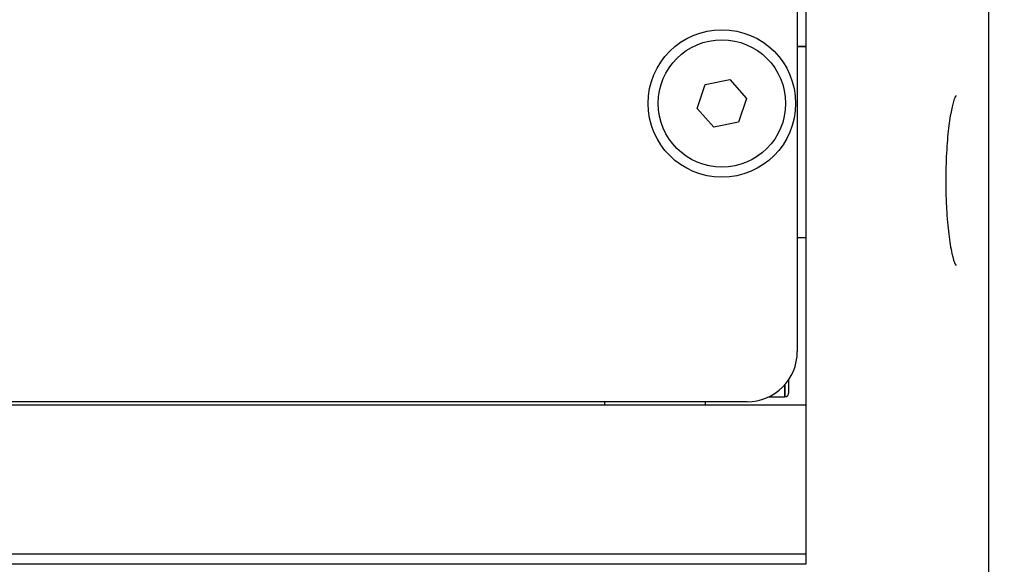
# Model space of a CAD drawing. Header units: millimetres. Extents: x 399 to 6233, y -1870 to 1602.
# Tile 468 of 656: x 5524 to 5553, y -185 to -169. Entities that reach past the tile are written whole.
import ezdxf

# ---------------------------------------------------------------- set-up
doc = ezdxf.new("R2010")
doc.units = ezdxf.units.MM
for name, color, linetype, lineweight in [('AM_5', 3, 'Continuous', 25), ('可見 (ISO)', 7, 'Continuous', 25), ('窄部可見 (ISO)', 7, 'Continuous', 35)]:
    doc.layers.add(name, color=color, linetype=linetype, lineweight=lineweight)
doc.styles.add('尺寸標註', font='romans.shx', dxfattribs={"bigfont": 'CHINESET.SHX'})
doc.dimstyles.new('CNS1$0', dxfattribs={"dimtxt": 2.5, "dimasz": 2.5, "dimexe": 1, "dimexo": 1, "dimgap": 1.5, "dimtad": 1, "dimtoh": 1, "dimdec": 1, "dimdsep": 46, "dimtxsty": '尺寸標註', "dimcen": 0, "dimclrd": 2, "dimclre": 2, "dimclrt": 1, "dimadec": 0, "dimazin": 2, "dimtp": 0.1, "dimtm": 0.1, "dimtfac": 0.71, "dimtdec": 1, "dimtmove": 0, "dimatfit": 0, "dimfxl": 0, "dimlwd": 13, "dimlwe": 13, "dimarcsym": 0})

# ---------------------------------------------------------------- blocks, each defined once
blk = doc.blocks.new('*D362')
at = {"layer": 'AM_5', "color": 2, "lineweight": 13}
for p, q in [((5460.176, -126.247), (5410.83, -126.247)), ((5411.83, -128.747), (5411.83, -269.429)), ((5570.342, -271.929), (5410.83, -271.929))]:
    blk.add_line(p, q, dxfattribs=at)
at = {"layer": 'AM_5', "color": 2, "lineweight": -2}
for points in [[(5411.413, -128.747), (5412.247, -128.747), (5411.83, -126.247)], [(5411.413, -269.429), (5412.247, -269.429), (5411.83, -271.929)]]:
    blk.add_solid(points, dxfattribs=at)
at = {"layer": 'Defpoints', "color": 0, "lineweight": -2}
for p in [(5461.176, -126.247), (5411.83, -271.929), (5571.342, -271.929)]:
    blk.add_point(p, dxfattribs=at)
at = {"layer": 'AM_5', "color": 1, "insert": (5409.08, -199.088), "char_height": 2.5, "attachment_point": 5, "rotation": 90, "style": '尺寸標註'}
blk.add_mtext('145.7', dxfattribs=at)

msp = doc.modelspace()

# ---------------------------------------------------------------- linework, layer by layer
at = {"layer": '可見 (ISO)'}
for p, q in [((5552.792, -166.911), (5552.792, -202.147)), ((5547.342, -168.247), (5547.342, -180.247)), ((5547.092, -168.447), (5547.092, -178.647)), ((5544.345, -170.685), (5545.08, -170.536)), ((5545.08, -170.536), (5545.577, -171.098)), ((5544.106, -171.397), (5544.345, -170.685)), ((5545.577, -171.098), (5545.339, -171.81)), ((5544.603, -171.959), (5544.106, -171.397)), ((5545.339, -171.81), (5544.603, -171.959)), ((5547.092, -175.247), (5547.342, -175.247)), ((5546.842, -179.872), (5546.842, -179.476)), ((5546.245, -179.997), (5546.717, -179.997)), ((5547.342, -180.247), (5434.342, -180.247)), ((5545.592, -180.147), (5436.092, -180.147)), ((5541.342, -180.147), (5541.342, -180.247)), ((5544.342, -180.147), (5544.342, -180.247)), ((5547.342, -180.247), (5547.342, -184.697)), ((5547.342, -184.697), (5434.342, -184.697)), ((5547.342, -184.697), (5547.342, -184.997)), ((5547.342, -184.997), (5434.342, -184.997))]:
    msp.add_line(p, q, dxfattribs=at)
for radius in [2.2, 1.9]:
    msp.add_circle((5544.842, -171.247), radius, dxfattribs=at)
for centre, radius in [((5545.592, -178.647), 1.5), ((5546.717, -179.872), 0.125)]:
    msp.add_arc(centre, radius, 270, 0, dxfattribs=at)
for points, knots in [([(5551.823, -171.014), (5551.823, -171.014), (5551.823, -171.014), (5551.822, -171.015), (5551.814, -171.026), (5551.789, -171.076), (5551.769, -171.127), (5551.721, -171.285), (5551.693, -171.407), (5551.636, -171.722), (5551.608, -171.929), (5551.561, -172.393), (5551.543, -172.659), (5551.526, -173.068), (5551.523, -173.207), (5551.519, -173.488), (5551.519, -173.63), (5551.524, -173.982), (5551.532, -174.192), (5551.543, -174.392)], [0.0444672, 0.0444672, 0.0444672, 0.0444672, 0.0460243, 0.0460243, 0.076365, 0.076365, 0.1245363, 0.1245363, 0.1916916, 0.1916916, 0.2721414, 0.2721414, 0.3564763, 0.3564763, 0.3984101, 0.3984101, 0.4409335, 0.4409335, 0.5043298, 0.5043298, 0.5043298, 0.5043298]), ([(5551.543, -174.392), (5551.558, -174.663), (5551.58, -174.921), (5551.635, -175.369), (5551.668, -175.566), (5551.736, -175.873), (5551.775, -175.99), (5551.814, -176.069), (5551.823, -176.081), (5551.823, -176.081)], [0, 0, 0, 0, 0.0858754, 0.0858754, 0.1703866, 0.1703866, 0.2542065, 0.2542065, 0.2878476, 0.2878476, 0.2878476, 0.2878476])]:
    msp.add_open_spline(points, degree=3, knots=knots, dxfattribs=at)
at = {"layer": '窄部可見 (ISO)'}
for p, q in [((5547.342, -169.547), (5547.092, -169.547)), ((5546.717, -179.639), (5546.717, -179.997))]:
    msp.add_line(p, q, dxfattribs=at)

# ---------------------------------------------------------------- dimensions: what is measured, and where the dimension line sits
at = {"layer": 'AM_5'}
dim = msp.add_linear_dim(base=(5411.83, -271.929), p1=(5461.176, -126.247), p2=(5571.342, -271.929), angle=90, dimstyle='CNS1$0', override={"dimpost": '', "dimfxl": 4, "dimarcsym": 1}, dxfattribs=at)
dim.commit()
dim.dimension.update_dxf_attribs({"geometry": '*D362', "text_midpoint": (5409.08, -199.088)})

doc.saveas('drawing.dxf')
